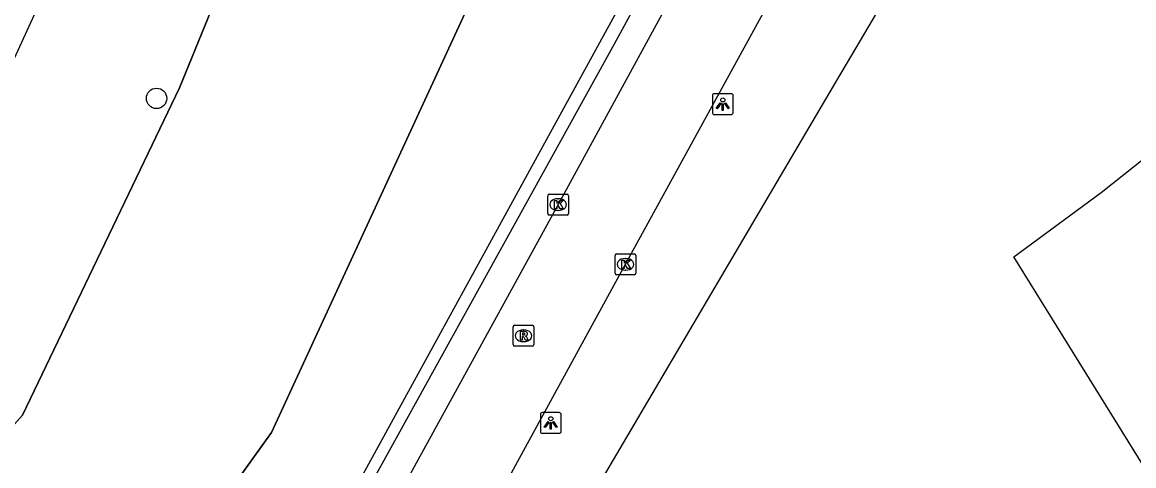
# Model space of a CAD drawing. Extents: x 161087 to 161922, y 382574 to 383873.
# Drawn here: x 161736.5 to 161789.9, y 382955.4 to 382976.7 of the extents above; entities that cross this region are included whole.
import ezdxf

# ---------------------------------------------------------------- set-up
doc = ezdxf.new("R2010")
doc.units = 0
for name, color, linetype in [('IMGEO_Boom', 7, 'Continuous'), ('IMGEO_Fietspad_gesloten', 7, 'Continuous'), ('IMGEO_Kolk', 7, 'Continuous'), ('IMGEO_Lichtpunt', 7, 'Continuous'), ('IMGEO_Muur', 7, 'Continuous'), ('IMGEO_Pand', 7, 'Continuous'), ('IMGEO_Rioolput', 7, 'Continuous'), ('IMGEO_Walbescherming', 7, 'Continuous'), ('IMGEO_Waterloop', 7, 'Continuous')]:
    doc.layers.add(name, color=color, linetype=linetype)

msp = doc.modelspace()

# ---------------------------------------------------------------- linework, layer by layer
at = {"layer": 'IMGEO_Boom'}
msp.add_circle((161742.922, 382973.049), 0.489, dxfattribs=at)
at = {"layer": 'IMGEO_Fietspad_gesloten'}
for points in [[(161785.742, 383010.9), (161784.919, 383009.422), (161779.265, 382999.134), (161773.357, 382988.383), (161762.207, 382967.949), (161751.345, 382948.162), (161743.455, 382933.74), (161741.364, 382929.893)], [(161744.337, 382926.467), (161746.701, 382930.861), (161748.737, 382934.574), (161754.406, 382944.914), (161765.438, 382965.083), (161776.037, 382984.421), (161777.073, 382986.342), (161779.977, 382991.593), (161782.878, 382996.829), (161788.401, 383006.939)]]:
    msp.add_lwpolyline(points, dxfattribs=at)
at = {"layer": 'IMGEO_Kolk'}
for p, q in [((161761.706, 382967.523), (161761.706, 382968.375)), ((161761.781, 382968.449), (161762.633, 382968.449)), ((161762.194, 382968.229), (161762.219, 382968.229)), ((161762.707, 382968.375), (161762.707, 382967.523)), ((161762.217, 382967.669), (161762.192, 382967.669)), ((161762.633, 382967.449), (161761.781, 382967.449)), ((161765.012, 382965.583), (161765.864, 382965.583)), ((161764.937, 382964.657), (161764.937, 382965.509)), ((161765.425, 382965.363), (161765.45, 382965.363)), ((161765.938, 382965.509), (161765.938, 382964.657)), ((161765.864, 382964.583), (161765.012, 382964.583)), ((161765.448, 382964.803), (161765.423, 382964.803))]:
    msp.add_line(p, q, dxfattribs=at)
for points in [[(161761.706, 382967.523), (161761.706, 382968.375)], [(161761.781, 382968.449), (161762.633, 382968.449)], [(161762.707, 382968.375), (161762.707, 382967.523)], [(161762.027, 382968.149), (161762.15, 382968.149), (161762.15, 382967.998), (161762.28, 382968.149), (161762.444, 382968.149), (161762.298, 382967.998), (161762.451, 382967.749), (161762.299, 382967.749), (161762.214, 382967.913), (161762.15, 382967.846), (161762.15, 382967.749), (161762.027, 382967.749), (161762.027, 382968.149)], [(161762.633, 382967.449), (161761.781, 382967.449)], [(161765.012, 382965.583), (161765.864, 382965.583)], [(161764.937, 382964.657), (161764.937, 382965.509)], [(161765.258, 382965.283), (161765.381, 382965.283), (161765.381, 382965.132), (161765.511, 382965.283), (161765.675, 382965.283), (161765.529, 382965.132), (161765.682, 382964.883), (161765.53, 382964.883), (161765.445, 382965.047), (161765.381, 382964.98), (161765.381, 382964.883), (161765.258, 382964.883), (161765.258, 382965.283)], [(161765.938, 382965.509), (161765.938, 382964.657)], [(161765.864, 382964.583), (161765.012, 382964.583)]]:
    msp.add_lwpolyline(points, dxfattribs=at)
for centre, start, end in [((161761.783, 382968.373), 91.552, 178.448), ((161761.783, 382968.373), 91.552, 178.448), ((161762.631, 382968.373), 1.552, 88.448), ((161762.631, 382968.373), 1.552, 88.448), ((161761.783, 382967.525), 181.552, 268.448), ((161761.783, 382967.525), 181.552, 268.448), ((161762.631, 382967.525), 271.552, 358.448), ((161762.631, 382967.525), 271.552, 358.448), ((161765.014, 382965.507), 91.552, 178.448), ((161765.014, 382965.507), 91.552, 178.448), ((161765.862, 382965.507), 1.552, 88.448), ((161765.862, 382965.507), 1.552, 88.448), ((161765.014, 382964.659), 181.552, 268.448), ((161765.014, 382964.659), 181.552, 268.448), ((161765.862, 382964.659), 271.552, 358.448), ((161765.862, 382964.659), 271.552, 358.448)]:
    msp.add_arc(centre, 0.0765, start, end, dxfattribs=at)
for centre, major_axis, ratio, start_param, end_param in [((161762.193, 382967.949), (-0.387, 0.002), 0.722429, 4.712389, 7.853982), ((161762.218, 382967.949), (-0.39, 0.002), 0.717154, 1.570796, 4.712389), ((161765.424, 382965.083), (-0.387, 0.002), 0.722429, 4.712389, 7.853982), ((161765.449, 382965.083), (-0.39, 0.002), 0.717154, 1.570796, 4.712389)]:
    msp.add_ellipse(centre, major_axis=major_axis, ratio=ratio, start_param=start_param, end_param=end_param, dxfattribs=at)
at = {"layer": 'IMGEO_Lichtpunt'}
for p, q in [((161769.615, 382973.176), (161769.615, 382972.369)), ((161769.615, 382973.176), (161769.615, 382972.369)), ((161770.517, 382973.271), (161769.709, 382973.271)), ((161770.517, 382973.271), (161769.709, 382973.271)), ((161770.611, 382972.369), (161770.611, 382973.176)), ((161770.611, 382972.369), (161770.611, 382973.176)), ((161769.709, 382972.275), (161770.517, 382972.275)), ((161769.709, 382972.275), (161770.517, 382972.275)), ((161761.355, 382957.871), (161761.355, 382957.064)), ((161761.355, 382957.871), (161761.355, 382957.064)), ((161762.257, 382957.966), (161761.449, 382957.966)), ((161762.257, 382957.966), (161761.449, 382957.966)), ((161762.351, 382957.064), (161762.351, 382957.871)), ((161762.351, 382957.064), (161762.351, 382957.871)), ((161761.449, 382956.97), (161762.257, 382956.97)), ((161761.449, 382956.97), (161762.257, 382956.97))]:
    msp.add_line(p, q, dxfattribs=at)
for points in [[(161769.989, 382972.84), (161770.028, 382972.812), (161769.84, 382972.55), (161769.802, 382972.577), (161769.989, 382972.84)], [(161770.091, 382972.792), (161770.138, 382972.792), (161770.138, 382972.47), (161770.091, 382972.47), (161770.091, 382972.792)], [(161770.201, 382972.812), (161770.239, 382972.839), (161770.426, 382972.577), (161770.387, 382972.549), (161770.201, 382972.812)], [(161761.729, 382957.535), (161761.768, 382957.507), (161761.58, 382957.245), (161761.542, 382957.272), (161761.729, 382957.535)], [(161761.941, 382957.507), (161761.979, 382957.534), (161762.166, 382957.272), (161762.127, 382957.244), (161761.941, 382957.507)], [(161761.831, 382957.487), (161761.878, 382957.487), (161761.878, 382957.165), (161761.831, 382957.165), (161761.831, 382957.487)]]:
    msp.add_lwpolyline(points, dxfattribs=at)
for centre in [(161770.114, 382972.974), (161761.854, 382957.669)]:
    msp.add_circle(centre, 0.0994, dxfattribs=at)
for centre, start, end in [((161769.709, 382973.176), 90, 180), ((161769.709, 382973.176), 90, 180), ((161770.517, 382973.176), 0, 90), ((161770.517, 382973.176), 0, 90), ((161769.709, 382972.369), 180, 270), ((161769.709, 382972.369), 180, 270), ((161770.517, 382972.369), 270, 0), ((161770.517, 382972.369), 270, 360), ((161761.449, 382957.871), 90, 180), ((161761.449, 382957.871), 90, 180), ((161762.257, 382957.871), 0, 90), ((161762.257, 382957.871), 0, 90), ((161761.449, 382957.064), 180, 270), ((161761.449, 382957.064), 180, 270), ((161762.257, 382957.064), 270, 0), ((161762.257, 382957.064), 270, 360)]:
    msp.add_arc(centre, 0.0946, start, end, dxfattribs=at)
at = {"layer": 'IMGEO_Muur'}
for points in [[(161758.426, 383029.994), (161740.45, 382984.512), (161731.348, 382964.654), (161727.347, 382959.466), (161726.694, 382957.106), (161693.352, 382924.798), (161684.407, 382919.024), (161684.56, 382918.709)], [(161692.813, 382901.743), (161694.905, 382897.444), (161724.049, 382922.13), (161735.799, 382926.263), (161738.292, 382928.48), (161779.031, 383002.768), (161780.109, 383012.719)], [(161780.109, 383012.719), (161780.48, 383012.423), (161779.559, 383002.535), (161764.889, 382975.647), (161749.772, 382948.32), (161739.114, 382928.366), (161739.061, 382928.267), (161736.217, 382925.716), (161724.38, 382921.606), (161721.683, 382919.323)]]:
    msp.add_lwpolyline(points, dxfattribs=at)
at = {"layer": 'IMGEO_Pand'}
for points in [[(161790.485, 382999.253), (161778.32, 382978.58), (161776.083, 382974.778), (161775.734, 382974.185), (161763.844, 382953.981)], [(161805.553, 382930.844), (161784.088, 382965.443), (161788.288, 382968.534), (161791.467, 382971.053), (161801.539, 382978.465), (161803.756, 382980.155), (161805.479, 382981.467), (161812.147, 382986.548), (161812.65, 382986.123), (161812.817, 382986.32), (161812.914, 382986.435)]]:
    msp.add_lwpolyline(points, dxfattribs=at)
at = {"layer": 'IMGEO_Rioolput'}
for p, q in [((161760.039, 382961.228), (161760.039, 382962.08)), ((161760.114, 382962.154), (161760.966, 382962.154)), ((161760.527, 382961.934), (161760.552, 382961.934)), ((161761.04, 382962.08), (161761.04, 382961.228)), ((161760.55, 382961.374), (161760.525, 382961.374)), ((161760.966, 382961.154), (161760.114, 382961.154))]:
    msp.add_line(p, q, dxfattribs=at)
for points in [[(161760.039, 382961.228), (161760.039, 382962.08)], [(161760.114, 382962.154), (161760.966, 382962.154)], [(161760.628, 382961.852), (161760.376, 382961.854), (161760.376, 382961.454)], [(161761.04, 382962.08), (161761.04, 382961.228)], [(161760.376, 382961.454), (161760.5, 382961.454), (161760.5, 382961.616), (161760.511, 382961.616)], [(161760.554, 382961.773), (161760.5, 382961.773), (161760.5, 382961.692)], [(161760.5, 382961.692), (161760.552, 382961.692)], [(161760.558, 382961.587), (161760.629, 382961.454), (161760.769, 382961.454), (161760.704, 382961.58)], [(161760.966, 382961.154), (161760.114, 382961.154)]]:
    msp.add_lwpolyline(points, dxfattribs=at)
for centre, radius, start, end in [((161760.116, 382962.078), 0.0765, 91.552, 178.448), ((161760.116, 382962.078), 0.0765, 91.552, 178.448), ((161760.627, 382961.742), 0.109, 350.3612, 89.416), ((161760.964, 382962.078), 0.0765, 1.552, 88.448), ((161760.964, 382962.078), 0.0765, 1.552, 88.448), ((161760.51, 382961.563), 0.0533, 26.0293, 88.6989), ((161760.536, 382961.881), 0.19, 274.7715, 282.9687), ((161760.56, 382961.677), 0.0964, 77.0061, 93.1865), ((161760.574, 382961.734), 0.0378, 276.6634, 79.6772), ((161760.625, 382961.742), 0.112, 277.5842, 350.9817), ((161760.609, 382961.527), 0.108, 29.5134, 73.7905), ((161760.116, 382961.23), 0.0765, 181.552, 268.448), ((161760.116, 382961.23), 0.0765, 181.552, 268.448), ((161760.964, 382961.23), 0.0765, 271.552, 358.448), ((161760.964, 382961.23), 0.0765, 271.552, 358.448)]:
    msp.add_arc(centre, radius, start, end, dxfattribs=at)
for centre, major_axis, ratio, start_param, end_param in [((161760.526, 382961.654), (-0.387, 0.002), 0.722429, 4.712389, 7.853982), ((161760.551, 382961.654), (-0.39, 0.002), 0.717154, 1.570796, 4.712389)]:
    msp.add_ellipse(centre, major_axis=major_axis, ratio=ratio, start_param=start_param, end_param=end_param, dxfattribs=at)
at = {"layer": 'IMGEO_Walbescherming'}
for points in [[(161684.56, 382918.709), (161702.106, 382924.334), (161705.33, 382926.507), (161708.818, 382929.281), (161712.224, 382935.704), (161730.015, 382950.57), (161736.475, 382957.843), (161744.027, 382973.55), (161757.459, 383006.424), (161764.784, 383024.938)], [(161774.216, 383017.418), (161760.107, 382982.304), (161748.448, 382957.016), (161735.623, 382939.154), (161722.28, 382927.406), (161706.531, 382916.376), (161695.98, 382909.588), (161693.156, 382907.863), (161690.678, 382906.133)]]:
    msp.add_lwpolyline(points, dxfattribs=at)
at = {"layer": 'IMGEO_Waterloop'}
for points in [[(161764.784, 383024.938), (161757.459, 383006.424), (161744.027, 382973.55), (161736.475, 382957.843), (161730.015, 382950.57), (161712.224, 382935.704), (161708.818, 382929.281), (161705.33, 382926.507), (161702.106, 382924.334), (161684.56, 382918.709)], [(161690.678, 382906.133), (161693.156, 382907.863), (161695.98, 382909.588), (161706.531, 382916.376), (161722.28, 382927.406), (161726.255, 382930.782), (161735.623, 382939.154), (161748.448, 382957.016), (161760.107, 382982.304), (161774.216, 383017.418)]]:
    msp.add_lwpolyline(points, dxfattribs=at)

doc.saveas('drawing.dxf')
